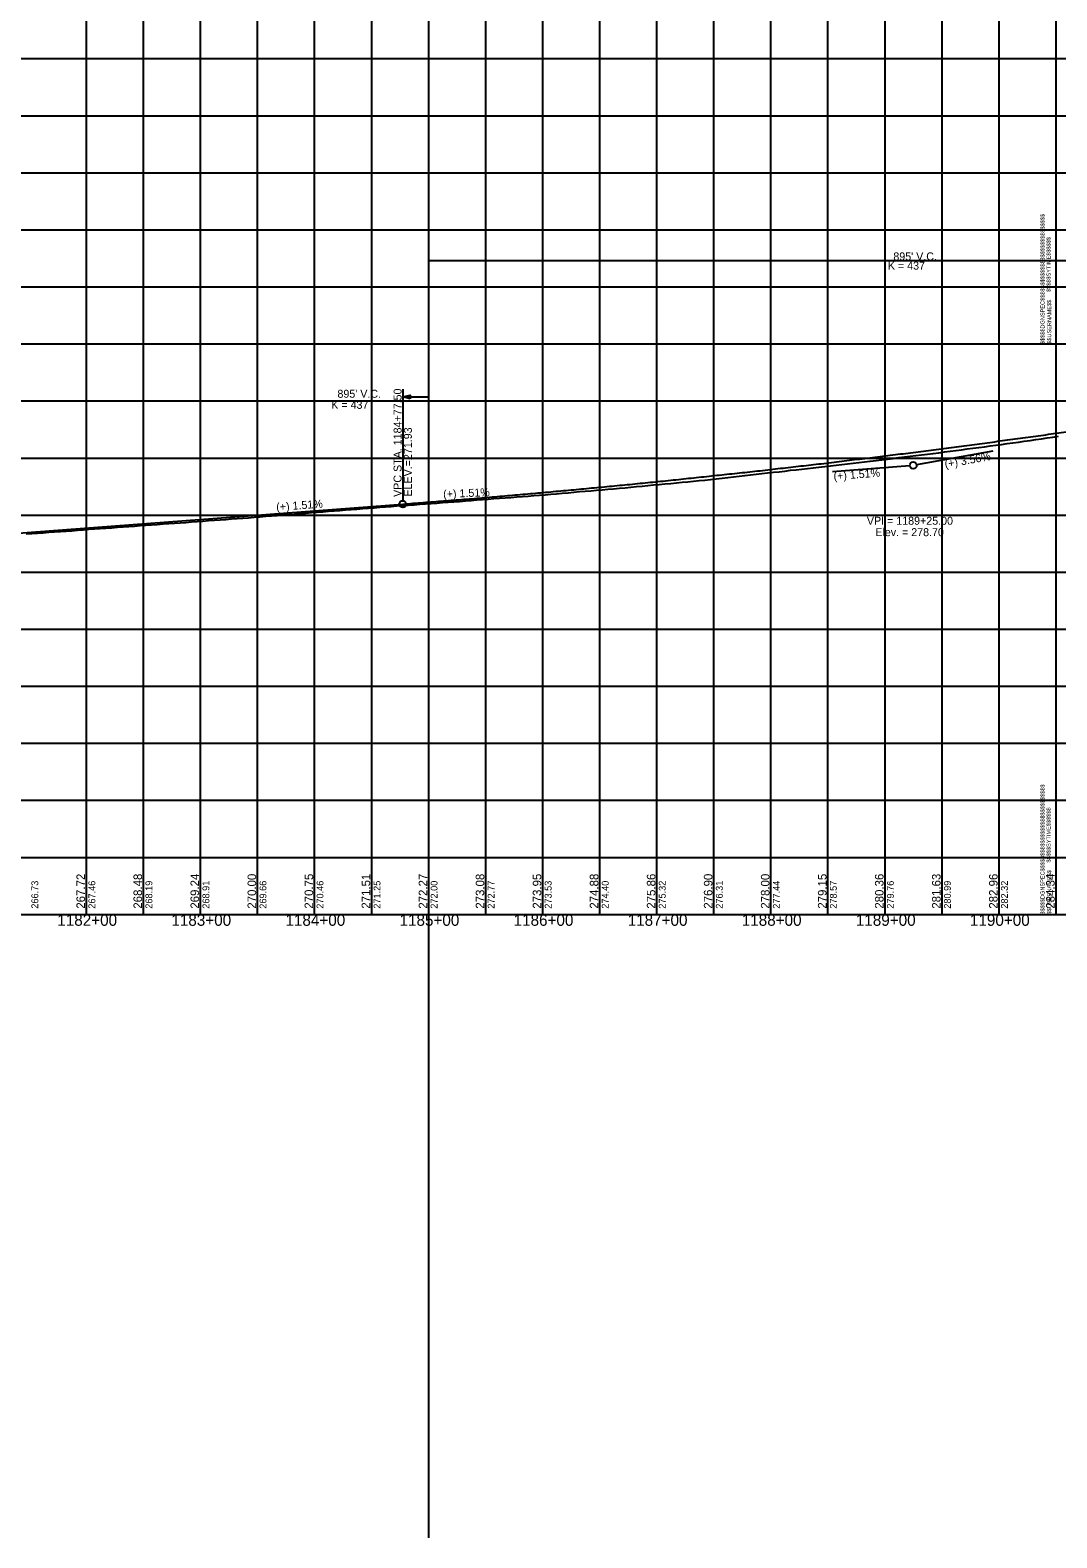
# Model space of a CAD drawing. Extents: x -90830 to 2015517, y -20856 to 836331.
# Drawn here: x 7074 to 7974, y -11344 to -10022 of the extents above; entities that cross this region are included whole.
import ezdxf

# ---------------------------------------------------------------- set-up
doc = ezdxf.new("R2010")
doc.units = 0
for name, color, linetype in [('Level 1', 7, 'Continuous'), ('RD_DDB_GradeTX', 7, 'Continuous'), ('RD_DDB_Profile_Elev', 7, 'Continuous'), ('RD_DDB_Profile_EX', 7, 'Continuous'), ('RD_DDB_Profile_Lbl', 7, 'Continuous'), ('RD_DDB_Profile_PR', 7, 'Continuous'), ('RD_DDB_StaTX', 7, 'Continuous'), ('RD_DDB_StripGrade', 7, 'Continuous'), ('RD_DDB_VCLbl', 7, 'Continuous'), ('RD_GPK_Profile_Cell', 7, 'Continuous'), ('RD_TX_Drainage', 7, 'Continuous')]:
    doc.layers.add(name, color=color, linetype=linetype)

msp = doc.modelspace()

# ---------------------------------------------------------------- linework, layer by layer
at = {"layer": 'Level 1'}
for p, q in [((7423.5, -3180.8), (7423.5, -11343.5)), ((7123.5, -9797.1), (7123.5, -10297.1)), ((7173.5, -9797.1), (7173.5, -10297.1)), ((7223.5, -9797.1), (7223.5, -10297.1)), ((7273.5, -9797.1), (7273.5, -10297.1)), ((7323.5, -9797.1), (7323.5, -10297.1)), ((7373.5, -9797.1), (7373.5, -10297.1)), ((7423.5, -9797.1), (7423.5, -10297.1)), ((7473.5, -9797.1), (7473.5, -10297.1)), ((7523.5, -9797.1), (7523.5, -10297.1)), ((7573.5, -9797.1), (7573.5, -10297.1)), ((7623.5, -9797.1), (7623.5, -10297.1)), ((7673.5, -9797.1), (7673.5, -10297.1)), ((7723.5, -9797.1), (7723.5, -10297.1)), ((7773.5, -9797.1), (7773.5, -10297.1)), ((7823.5, -9797.1), (7823.5, -10297.1)), ((7873.5, -9797.1), (7873.5, -10297.1)), ((7923.5, -9797.1), (7923.5, -10297.1)), ((7973.5, -9797.1), (7973.5, -10297.1)), ((7973.5, -9797.1), (7973.5, -10297.1)), ((7973.5, -9797.1), (7973.5, -10297.1)), ((6373.5, -10047.1), (7973.5, -10047.1)), ((7973.5, -10047.1), (9573.5, -10047.1)), ((6373.5, -10097.1), (7973.5, -10097.1)), ((7973.5, -10097.1), (9573.5, -10097.1)), ((6373.5, -10147.1), (7973.5, -10147.1)), ((7973.5, -10147.1), (9573.5, -10147.1)), ((6373.5, -10197.1), (7973.5, -10197.1)), ((7973.5, -10197.1), (9573.5, -10197.1)), ((6373.5, -10247.1), (7973.5, -10247.1)), ((7973.5, -10247.1), (9573.5, -10247.1)), ((6373.5, -10297.1), (7973.5, -10297.1)), ((6373.5, -10297.1), (7973.5, -10297.1)), ((7123.5, -10297.1), (7123.5, -10797.1)), ((7173.5, -10297.1), (7173.5, -10797.1)), ((7223.5, -10297.1), (7223.5, -10797.1)), ((7273.5, -10297.1), (7273.5, -10797.1)), ((7323.5, -10297.1), (7323.5, -10797.1)), ((7373.5, -10297.1), (7373.5, -10797.1)), ((7423.5, -10297.1), (7423.5, -10797.1)), ((7473.5, -10297.1), (7473.5, -10797.1)), ((7523.5, -10297.1), (7523.5, -10797.1)), ((7573.5, -10297.1), (7573.5, -10797.1)), ((7623.5, -10297.1), (7623.5, -10797.1)), ((7673.5, -10297.1), (7673.5, -10797.1)), ((7723.5, -10297.1), (7723.5, -10797.1)), ((7773.5, -10297.1), (7773.5, -10797.1)), ((7823.5, -10297.1), (7823.5, -10797.1)), ((7873.5, -10297.1), (7873.5, -10797.1)), ((7923.5, -10297.1), (7923.5, -10797.1)), ((7973.5, -10297.1), (7973.5, -10797.1)), ((7973.5, -10297.1), (7973.5, -10797.1)), ((7973.5, -10297.1), (9573.5, -10297.1)), ((7973.5, -10297.1), (9573.5, -10297.1)), ((7973.5, -10297.1), (7973.5, -10797.1)), ((6373.5, -10347.1), (7973.5, -10347.1)), ((7973.5, -10347.1), (9573.5, -10347.1)), ((6373.5, -10397.1), (7973.5, -10397.1)), ((7973.5, -10397.1), (9573.5, -10397.1)), ((6373.5, -10447.1), (7973.5, -10447.1)), ((7973.5, -10447.1), (9573.5, -10447.1)), ((6373.5, -10497.1), (7973.5, -10497.1)), ((7973.5, -10497.1), (9573.5, -10497.1)), ((6373.5, -10547.1), (7973.5, -10547.1)), ((7973.5, -10547.1), (9573.5, -10547.1)), ((6373.5, -10597.1), (7973.5, -10597.1)), ((7973.5, -10597.1), (9573.5, -10597.1)), ((6373.5, -10647.1), (7973.5, -10647.1)), ((7973.5, -10647.1), (9573.5, -10647.1)), ((6373.5, -10697.1), (7973.5, -10697.1)), ((7973.5, -10697.1), (9573.5, -10697.1)), ((6373.5, -10747.1), (7973.5, -10747.1)), ((7973.5, -10747.1), (9573.5, -10747.1)), ((6373.5, -10797.1), (7973.5, -10797.1)), ((7973.5, -10797.1), (9573.5, -10797.1))]:
    msp.add_line(p, q, dxfattribs=at)
at = {"layer": 'RD_DDB_GradeTX'}
for p, q in [((7918.4, -10391.2), (7851.4, -10403.1)), ((7777.7, -10409), (7845.5, -10403.8))]:
    msp.add_line(p, q, dxfattribs=at)
msp.add_circle((7848.5, -10403.6), 3, dxfattribs=at)
at = {"layer": 'RD_DDB_Profile_EX'}
for points in [[(7545.9, -10427.5), (7550.9, -10427.1), (7555.9, -10426.6), (7560.9, -10426.2), (7565.9, -10425.8), (7570.9, -10425.3), (7575.9, -10424.9), (7580.9, -10424.4), (7585.9, -10424), (7590.9, -10423.5), (7595.9, -10423.1), (7600.9, -10422.6), (7605.9, -10422.1), (7610.9, -10421.7), (7615.9, -10421.2), (7620.9, -10420.7), (7625.9, -10420.3), (7630.9, -10419.8), (7635.9, -10419.3), (7640.9, -10418.9), (7645.9, -10418.4), (7650.9, -10418), (7655.9, -10417.4), (7660.9, -10416.9), (7665.9, -10416.4), (7670.9, -10415.8), (7675.9, -10415.3), (7680.9, -10414.7), (7685.9, -10414.2), (7690.9, -10413.6), (7695.9, -10413), (7700.9, -10412.5), (7705.9, -10411.9), (7710.9, -10411.4), (7715.9, -10410.8), (7720.9, -10410.2), (7725.9, -10409.6), (7730.9, -10409.1), (7735.9, -10408.5), (7740.9, -10407.9), (7745.9, -10407.4), (7750.9, -10406.8), (7755.9, -10406.2), (7760.9, -10405.7), (7765.9, -10405.1), (7770.9, -10404.6), (7775.9, -10404), (7780.9, -10403.4), (7785.9, -10402.9), (7790.9, -10402.3), (7795.9, -10401.7), (7800.9, -10401.1), (7805.9, -10400.5), (7810.9, -10399.8), (7815.9, -10399.2), (7820.9, -10398.6), (7825.9, -10398), (7830.9, -10397.4), (7835.9, -10396.8), (7840.9, -10396.2), (7845.9, -10395.6), (7850.9, -10395), (7855.9, -10394.4), (7860.9, -10393.8), (7865.9, -10393.1), (7870.9, -10392.5), (7875.9, -10391.8), (7880.9, -10391.2), (7885.9, -10390.5), (7890.9, -10389.8), (7895.9, -10389.2), (7900.9, -10388.5), (7905.9, -10387.8), (7910.9, -10387.2), (7915.9, -10386.5), (7920.9, -10385.9), (7925.9, -10385.2), (7930.9, -10384.5), (7935.9, -10383.8), (7940.9, -10383.1), (7945.9, -10382.4), (7950.9, -10381.7), (7955.9, -10381), (7960.9, -10380.3), (7965.9, -10379.5), (7970.9, -10378.8), (7975.9, -10378.1)], [(7070.9, -10463.6), (7075.9, -10463.3), (7080.9, -10462.9), (7085.9, -10462.6), (7090.9, -10462.2), (7095.9, -10461.9), (7100.9, -10461.5), (7105.9, -10461.1), (7110.9, -10460.8), (7115.9, -10460.4), (7120.9, -10460), (7125.9, -10459.6), (7130.9, -10459.3), (7135.9, -10458.9), (7140.9, -10458.5), (7145.9, -10458.2), (7150.9, -10457.8), (7155.9, -10457.4), (7160.9, -10457.1), (7165.9, -10456.7), (7170.9, -10456.3), (7175.9, -10456), (7180.9, -10455.6), (7185.9, -10455.3), (7190.9, -10454.9), (7195.9, -10454.5), (7200.9, -10454.2), (7205.9, -10453.8), (7210.9, -10453.5), (7215.9, -10453.1), (7220.9, -10452.8), (7225.9, -10452.4), (7230.9, -10452), (7235.9, -10451.6), (7240.9, -10451.2), (7245.9, -10450.9), (7250.9, -10450.5), (7255.9, -10450.1), (7260.9, -10449.8), (7265.9, -10449.4), (7270.9, -10449), (7275.9, -10448.6), (7280.9, -10448.2), (7285.9, -10447.8), (7290.9, -10447.4), (7295.9, -10447), (7300.9, -10446.6), (7305.9, -10446.2), (7310.9, -10445.8), (7315.9, -10445.4), (7320.9, -10445), (7325.9, -10444.6), (7330.9, -10444.2), (7335.9, -10443.8), (7340.9, -10443.4), (7345.9, -10443), (7350.9, -10442.6), (7355.9, -10442.2), (7360.9, -10441.8), (7365.9, -10441.4), (7370.9, -10441.1), (7375.9, -10440.7), (7380.9, -10440.3), (7385.9, -10439.9), (7390.9, -10439.5), (7395.9, -10439.1), (7400.9, -10438.8), (7405.9, -10438.4), (7410.9, -10438), (7415.9, -10437.6), (7420.9, -10437.3), (7425.9, -10436.9), (7430.9, -10436.6), (7435.9, -10436.2), (7440.9, -10435.8), (7445.9, -10435.4), (7450.9, -10435.1), (7455.9, -10434.7), (7460.9, -10434.3), (7465.9, -10433.9), (7470.9, -10433.5), (7475.9, -10433.1), (7480.9, -10432.7), (7485.9, -10432.4), (7490.9, -10432), (7495.9, -10431.6), (7500.9, -10431.2), (7505.9, -10430.9), (7510.9, -10430.5), (7515.9, -10430.1), (7520.9, -10429.7), (7525.9, -10429.3), (7530.9, -10428.8), (7535.9, -10428.4), (7540.9, -10428), (7545.9, -10427.5)]]:
    msp.add_lwpolyline(points, dxfattribs=at)
at = {"layer": 'RD_DDB_Profile_PR'}
msp.add_line((6668.5, -10492.9), (7401, -10437.5), dxfattribs=at)
msp.add_spline([(7401, -10437.5), (7418.9, -10436.1), (7436.8, -10434.7), (7454.7, -10433.3), (7472.6, -10431.8), (7490.5, -10430.3), (7508.4, -10428.7), (7526.3, -10427.1), (7544.2, -10425.5), (7562.1, -10423.8), (7580, -10422.1), (7597.9, -10420.4), (7615.8, -10418.6), (7633.7, -10416.8), (7651.6, -10414.9), (7669.5, -10413), (7687.4, -10411.1), (7705.3, -10409.2), (7723.2, -10407.2), (7741.1, -10405.1), (7759, -10403.1), (7776.9, -10401), (7794.8, -10398.8), (7812.7, -10396.6), (7830.6, -10394.4), (7848.5, -10392.2), (7866.4, -10389.9), (7884.3, -10387.5), (7902.2, -10385.2), (7920.1, -10382.8), (7938, -10380.3), (7955.9, -10377.9), (7973.8, -10375.4), (7991.7, -10372.8), (8009.6, -10370.2), (8027.5, -10367.6), (8045.4, -10364.9), (8063.3, -10362.3), (8081.2, -10359.5), (8099.1, -10356.8), (8117, -10354), (8134.9, -10351.1), (8152.8, -10348.2), (8170.7, -10345.3), (8188.6, -10342.4), (8206.5, -10339.4), (8224.4, -10336.4), (8242.3, -10333.3), (8260.2, -10330.2), (8278.1, -10327.1), (8296, -10323.9)], degree=3, dxfattribs=at)
at = {"layer": 'RD_DDB_VCLbl'}
for p, q in [((7423.5, -10223.9), (8296, -10223.9)), ((7401, -10336.7), (7401, -10434.5)), ((7401, -10343.5), (7423.5, -10343.5))]:
    msp.add_line(p, q, dxfattribs=at)
msp.add_circle((7401, -10437.5), 3, dxfattribs=at)
at = {"layer": 'RD_GPK_Profile_Cell'}
msp.add_line((4823.5, -10797.1), (75223.5, -10797.1), dxfattribs=at)
at = {"layer": 'RD_TX_Drainage'}
msp.add_lwpolyline([(7407.6, -10345.2), (7401, -10343.5), (7407.6, -10341.9)], close=True, dxfattribs=at)

# ---------------------------------------------------------------- texts
at = {"layer": 'Level 1'}
for s, p in [('$$$$$DGNSPEC$$$$$$$$$$$$$$$$$$$$$$$$$$$$', (7963.6, -10297.2)), ('$$$$$SYTIME$$$$$$', (7968.9, -10251.6)), ('$$USERNAME$$', (7969.5, -10297)), ('$$$$$DGNSPEC$$$$$$$$$$$$$$$$$$$$$$$$$$$$', (7963.6, -10797.2)), ('$$$$$SYTIME$$$$$$', (7968.9, -10751.6)), ('$$USERNAME$$', (7969.5, -10797))]:
    msp.add_text(s, height=3.544, rotation=90, dxfattribs=at).set_placement(p)
at = {"layer": 'RD_DDB_GradeTX'}
for s, rotation, p in [('(+) 3.56%', 10.1005, (7876.7, -10406)), ('(+) 1.51%', 4.3285, (7778.9, -10416.5)), ('(+) 1.51%', 2.4004, (7436.6, -10432.2)), ('(+) 1.51%', 4.3285, (7290.4, -10443.6))]:
    msp.add_text(s, height=7, rotation=rotation, dxfattribs=at).set_placement(p)
at = {"layer": 'RD_DDB_Profile_Elev'}
for s, p in [('267.72', (7122.5, -10792.1)), ('268.48', (7172.5, -10792.1)), ('269.24', (7222.5, -10792.1)), ('270.00', (7272.5, -10792.1)), ('270.75', (7322.5, -10792.1)), ('271.51', (7372.5, -10792.1)), ('272.27', (7422.5, -10792.1)), ('273.08', (7472.5, -10792.1)), ('273.95', (7522.5, -10792.1)), ('274.88', (7572.5, -10792.1)), ('275.86', (7622.5, -10792.1)), ('276.90', (7672.5, -10792.1)), ('278.00', (7722.5, -10792.1)), ('279.15', (7772.5, -10792.1)), ('280.36', (7822.5, -10792.1)), ('281.63', (7872.5, -10792.1)), ('282.96', (7922.5, -10792.1)), ('284.34', (7972.5, -10792.1))]:
    msp.add_text(s, height=7.5, rotation=90, dxfattribs=at).set_placement(p)
at = {"layer": 'RD_DDB_Profile_Lbl'}
for s, p in [('VPI = 1189+25.00', (7807.9, -10455.6)), ('Elev. = 278.70', (7815.3, -10465.6))]:
    msp.add_text(s, height=7, dxfattribs=at).set_placement(p)
at = {"layer": 'RD_DDB_StaTX'}
for s, p in [('1182+00', (7098.2, -10807.1)), ('1183+00', (7198.2, -10807.1)), ('1184+00', (7298.2, -10807.1)), ('1185+00', (7398.2, -10807.1)), ('1186+00', (7498.2, -10807.1)), ('1187+00', (7598.2, -10807.1)), ('1188+00', (7698.2, -10807.1)), ('1189+00', (7798.2, -10807.1)), ('1190+00', (7898.2, -10807.1))]:
    msp.add_text(s, height=10, dxfattribs=at).set_placement(p)
at = {"layer": 'RD_DDB_StripGrade'}
for s, height, p in [('VPC STA. 1184+77.50 ', 7, (7400, -10431.2)), ('ELEV.=271.93', 7, (7409, -10430.9)), ('266.73', 6, (7081.5, -10792.1)), ('267.46', 6, (7131.5, -10792.1)), ('268.19', 6, (7181.5, -10792.1)), ('268.91', 6, (7231.5, -10792.1)), ('269.66', 6, (7281.5, -10792.1)), ('270.46', 6, (7331.5, -10792.1)), ('271.25', 6, (7381.5, -10792.1)), ('272.00', 6, (7431.5, -10792.1)), ('272.77', 6, (7481.5, -10792.1)), ('273.53', 6, (7531.5, -10792.1)), ('274.40', 6, (7581.5, -10792.1)), ('275.32', 6, (7631.5, -10792.1)), ('276.31', 6, (7681.5, -10792.1)), ('277.44', 6, (7731.5, -10792.1)), ('278.57', 6, (7781.5, -10792.1)), ('279.76', 6, (7831.5, -10792.1)), ('280.99', 6, (7881.5, -10792.1)), ('282.32', 6, (7931.5, -10792.1))]:
    msp.add_text(s, height=height, rotation=90, dxfattribs=at).set_placement(p)
at = {"layer": 'RD_DDB_VCLbl'}
for s, p in [('K = 437', (7826.3, -10232)), ("895' V.C.", (7831.1, -10223.9)), ("895' V.C.", (7343.8, -10344.3)), ('K = 437', (7338.4, -10354))]:
    msp.add_text(s, height=7, dxfattribs=at).set_placement(p)

doc.saveas('drawing.dxf')
